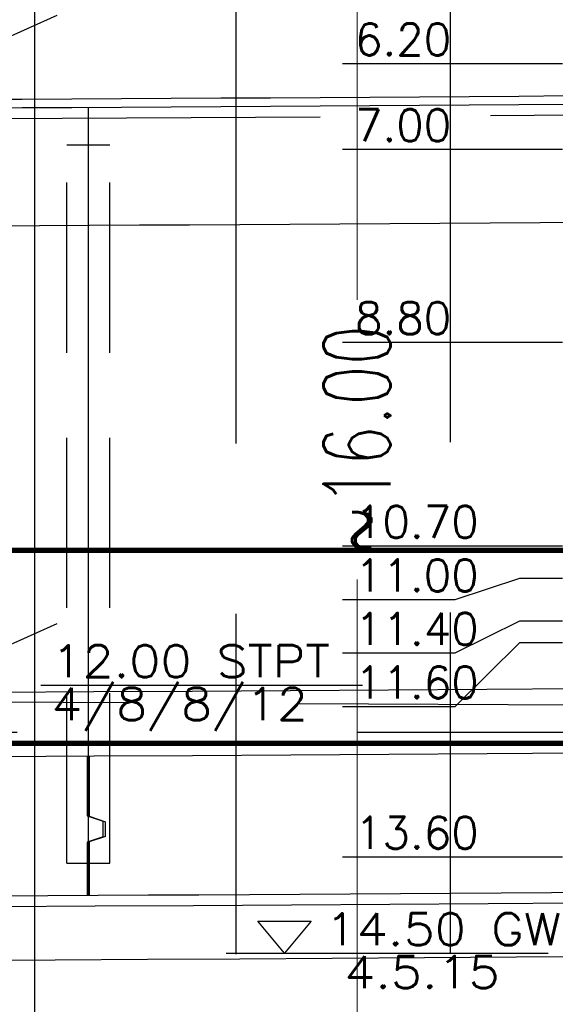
# Model space of a CAD drawing. Header units: metres. Extents: x 3458045 to 3462392, y 5482308 to 5484762.
# Tile 257 of 458: x 3460140 to 3460145, y 5483998 to 5484007. Entities that reach past the tile are written whole.
import ezdxf
from ezdxf.enums import TextEntityAlignment as Align

# ---------------------------------------------------------------- set-up
doc = ezdxf.new("R2010")
doc.units = ezdxf.units.M
doc.header["$PDMODE"] = 3
doc.header["$PDSIZE"] = 0.1
for name, pattern in [('AUSGEZOGEN', [2, 1, 1]), ('VERDECKT', [9.525, 6.35, -3.175]), ('VERDECKT2', [4.7625, 3.175, -1.5875])]:
    doc.linetypes.add(name, pattern=pattern)
doc.layers.get('0').update_dxf_attribs({"linetype": 'CONTINUOUS'})
doc.layers.get('DEFPOINTS').update_dxf_attribs({"linetype": 'CONTINUOUS'})
for name, color, linetype in [('BAUER_BK 2014', 1, 'CONTINUOUS'), ('SP_BAUGRUBE-ANKER', 211, 'AUSGEZOGEN'), ('SP_BAUGRUBE-TEXT', 210, 'AUSGEZOGEN'), ('SP_BAUGRUBE-UWB-Sohle', 1, 'AUSGEZOGEN'), ('SP_BAUGRUBE-VERBAU', 210, 'AUSGEZOGEN'), ('SP_FUGENBÄNDER', 2, 'AUSGEZOGEN'), ('SP_GRADIENTE', 3, 'CONTINUOUS'), ('SP_HW10', 170, 'VERDECKT'), ('SP_HW100', 170, 'VERDECKT'), ('SP_Tangentenband', 1, 'CONTINUOUS'), ('SP_Trogwand_L7+8', 2, 'CONTINUOUS'), ('SP_Tunneldecke_L7+8-Schnitt', 2, 'CONTINUOUS'), ('SP_Tunneldecke_L7+8-Verdeckt', 1, 'VERDECKT2'), ('SP_Tunneldecke_Schutzebeton', 1, 'CONTINUOUS'), ('SP_Tunnelsohle_L7+8-Schnitt', 2, 'CONTINUOUS'), ('SP_Tunnelsohle_Sauberkeitsschicht', 1, 'CONTINUOUS'), ('SP_Verbau', 212, 'CONTINUOUS')]:
    doc.layers.add(name, color=color, linetype=linetype)
doc.layers.add('SP_Höhenplan-Beschriftung-Linien', color=2, linetype='CONTINUOUS', lineweight=25)
doc.styles.add('ROMANS', font='ROMANS')
doc.styles.add('SP_F', font='romans.shx', dxfattribs={"width": 0.7, "bigfont": 'sp_f.shx'})
doc.dimstyles.new('SOFI25$0', dxfattribs={"dimtxt": 2.5, "dimasz": 0.25, "dimexe": 0.9, "dimexo": 0.625, "dimgap": 0.675, "dimtad": 1, "dimdec": 3, "dimrnd": 0.001, "dimzin": 1, "dimdsep": 46, "dimtxsty": 'SP_F', "dimblk1": 'SOF_BEMSTR1', "dimblk2": 'SOF_BEMSTR2', "dimsah": 1, "dimcen": 2.5, "dimse1": 1, "dimse2": 1, "dimclrd": 1, "dimclre": 1, "dimclrt": 1, "dimaunit": 2, "dimadec": 3, "dimazin": 0, "dimtfac": 1, "dimtdec": 3, "dimtmove": 0, "dimatfit": 3, "dimfxl": 1, "dimtolj": 1, "dimtzin": 0, "dimlwd": 0, "dimlwe": 0, "dimarcsym": 0})

# ---------------------------------------------------------------- blocks, each defined once
blk = doc.blocks.new('A$C288940E1')
at = {"layer": 'SP_Verbau'}
blk.add_line((0, 0), (-10.4038, -4.6916), dxfattribs=at)
blk = doc.blocks.new('SOF_BEMSTR1')
at = {"color": 0, "linetype": 'ByBlock', "lineweight": -2}
for p, q in [((0, 20), (0, -8.5)), ((3.535, 3.535), (-3.535, -3.535)), ((-5, 0), (5, 0))]:
    blk.add_line(p, q, dxfattribs=at)
blk = doc.blocks.new('SOF_BEMSTR2')
at = {"color": 0, "linetype": 'ByBlock', "lineweight": -2}
for p, q in [((0, -20), (0, 8.5)), ((3.535, 3.535), (-3.535, -3.535)), ((-5, 0), (5, 0))]:
    blk.add_line(p, q, dxfattribs=at)
blk = doc.blocks.new('*D311')
at = {"layer": 'DEFPOINTS', "color": 0, "linetype": 'AUSGEZOGEN', "transparency": 16777216}
for p in [(3460141.1887, 5484012.4967), (3460141.1887, 5483996.4655), (3460143.0642, 5483996.4655)]:
    blk.add_point(p, dxfattribs=at)
at = {"layer": 'SP_BAUGRUBE-TEXT', "color": 1, "linetype": 'AUSGEZOGEN', "lineweight": 0, "transparency": 16777216}
for p, q in [((3460143.0642, 5484012.4342), (3460143.0642, 5484004.1217)), ((3460143.0642, 5483996.528), (3460143.0642, 5484001.5134))]:
    blk.add_line(p, q, dxfattribs=at)
at = {"layer": 'SP_BAUGRUBE-TEXT', "color": 1, "linetype": 'AUSGEZOGEN', "lineweight": 0, "transparency": 16777216, "xscale": 0.0625, "yscale": 0.0625, "zscale": 0.0625}
for name, p, rotation in [('SOF_BEMSTR1', (3460143.0642, 5484012.4967), 90), ('SOF_BEMSTR2', (3460143.0642, 5483996.4655), 270)]:
    blk.add_blockref(name, p, dxfattribs=dict(at, rotation=rotation))
at = {"layer": 'SP_BAUGRUBE-TEXT', "color": 1, "linetype": 'AUSGEZOGEN', "transparency": 16777216, "insert": (3460143.0637, 5484002.8175), "char_height": 0.625, "attachment_point": 5, "rotation": 90, "style": 'SP_F'}
blk.add_mtext('\\A1;\\A1;~16.00', dxfattribs=at)

msp = doc.modelspace()

# ---------------------------------------------------------------- linework, layer by layer
at = {"layer": 'BAUER_BK 2014', "color": 7, "linetype": 'Continuous'}
for points in [[(3460142.9304, 5484006.3271), (3460143.9809, 5484006.3271), (3460144.5809, 5484006.3271), (3460144.9809, 5484006.3271)], [(3460142.9304, 5484005.5271), (3460143.9809, 5484005.5271), (3460144.5809, 5484005.5271), (3460144.9809, 5484005.5271)], [(3460142.9304, 5484003.7271), (3460143.9809, 5484003.7271), (3460144.5809, 5484003.7271), (3460144.9809, 5484003.7271)], [(3460142.9304, 5484001.8271), (3460143.9809, 5484001.8271), (3460144.5809, 5484001.8271), (3460144.9809, 5484001.8271)], [(3460142.9304, 5484001.3279), (3460143.9809, 5484001.3279), (3460144.5809, 5484001.5271), (3460144.9809, 5484001.5271)], [(3460142.9304, 5484000.8287), (3460143.9809, 5484000.8287), (3460144.5809, 5484001.1271), (3460144.9809, 5484001.1271)], [(3460142.9304, 5484000.3297), (3460143.9809, 5484000.3297), (3460144.5809, 5484000.9271), (3460144.9809, 5484000.9271)], [(3460140.1151, 5484000.5271), (3460143.1151, 5484000.5271)], [(3460142.9304, 5483998.9271), (3460143.9809, 5483998.9271), (3460144.5809, 5483998.9271), (3460144.9809, 5483998.9271)]]:
    msp.add_lwpolyline(points, dxfattribs=at)
at = {"layer": 'BAUER_BK 2014', "color": 1, "linetype": 'Continuous'}
for points in [[(3460142.3881, 5483998.0271), (3460142.1381, 5483998.3271), (3460142.6381, 5483998.3271), (3460142.3881, 5483998.0271)], [(3460141.8452, 5483998.0271), (3460144.8452, 5483998.0271)]]:
    msp.add_lwpolyline(points, dxfattribs=at)
at = {"layer": 'SP_BAUGRUBE-UWB-Sohle'}
for points in [[(3460024.5744, 5483998.4468), (3460120.4579, 5483997.9661, 0.014054), (3460230.5579, 5484000.5071)], [(3460024.5669, 5483996.9468), (3460120.4503, 5483996.4661, 0.014044), (3460230.5579, 5483999.0051)]]:
    msp.add_lwpolyline(points, format="xyb", dxfattribs=at)
at = {"layer": 'SP_BAUGRUBE-VERBAU'}
for p, q in [((3460140.0579, 5484013.6866), (3460140.0579, 5483990.7154)), ((3460141.9329, 5484013.6866), (3460141.9329, 5484005.9559)), ((3460143.9329, 5484012.1595), (3460143.9329, 5484005.9688))]:
    msp.add_line(p, q, dxfattribs=at)
at = {"layer": 'SP_BAUGRUBE-VERBAU', "linetype": 'VERDECKT2'}
for p, q in [((3460141.9329, 5484005.9559), (3460141.9329, 5483992.7257)), ((3460143.9329, 5484005.9688), (3460143.9329, 5483992.7385))]:
    msp.add_line(p, q, dxfattribs=at)
at = {"layer": 'SP_FUGENBÄNDER', "color": 1, "linetype": 'VERDECKT2', "ltscale": 0.5}
for p, q in [((3460140.3579, 5483998.8669), (3460140.3579, 5484005.5681)), ((3460140.7579, 5483998.8669), (3460140.7579, 5484005.5682))]:
    msp.add_line(p, q, dxfattribs=at)
at = {"layer": 'SP_FUGENBÄNDER'}
for points in [[(3460140.3579, 5484005.5681), (3460140.7579, 5484005.5682)], [(3460140.3579, 5483998.8681), (3460140.7579, 5483998.8681)]]:
    msp.add_lwpolyline(points, dxfattribs=at)
at = {"layer": 'SP_GRADIENTE'}
msp.add_lwpolyline([(3460003.0579, 5484001.0547), (3460120.4704, 5484000.4661, 0.014971), (3460237.5964, 5484003.3841), (3460290.2914, 5484006.2738, -0.006233), (3460339.7757, 5484008.3712), (3460355.6575, 5484008.8465, -0.009984), (3460395.4997, 5484009.2435), (3460406.594, 5484009.1325, -0.00508)], format="xyb", dxfattribs=at)
at = {"layer": 'SP_HW10', "lineweight": 30, "const_width": 0.05}
msp.add_lwpolyline([(3459990.95, 5483999.9867), (3460406.594, 5483999.9867)], dxfattribs=at)
at = {"layer": 'SP_HW100', "lineweight": 30, "const_width": 0.05}
msp.add_lwpolyline([(3459990.95, 5484001.7867), (3460406.594, 5484001.7867)], dxfattribs=at)
at = {"layer": 'SP_Höhenplan-Beschriftung-Linien', "color": 251, "linetype": 'VERDECKT'}
msp.add_line((3460406.594, 5484000.0871), (3459994.581, 5484000.0871), dxfattribs=at)
at = {"layer": 'SP_Tangentenband', "color": 7, "linetype": 'VERDECKT2'}
msp.add_lwpolyline([(3460237.5964, 5484003.3841), (3460179.0334, 5484000.1725), (3460120.4704, 5484000.4661)], dxfattribs=at)
at = {"layer": 'SP_Trogwand_L7+8', "color": 2}
msp.add_line((3460140.5579, 5484004.8182), (3460140.5579, 5483999.8681), dxfattribs=at)
at = {"layer": 'SP_Tunneldecke_L7+8-Schnitt'}
msp.add_line((3460140.5579, 5484005.9182), (3460140.5579, 5484004.8182), dxfattribs=at)
for points in [[(3460026.6902, 5484006.3863), (3460120.4977, 5484005.916, 0.007592), (3460179.7516, 5484006.5176, 0.007592)], [(3460025.2627, 5484005.2934), (3460120.4922, 5484004.816, 0.007652), (3460180.2516, 5484005.4299, 0.007652)]]:
    msp.add_lwpolyline(points, format="xyb", dxfattribs=at)
at = {"layer": 'SP_Tunneldecke_L7+8-Verdeckt'}
msp.add_lwpolyline([(3460026.6902, 5484006.2863), (3460120.4972, 5484005.816, 0.007591), (3460179.7516, 5484006.4175, 0.007591)], format="xyb", dxfattribs=at)
at = {"layer": 'SP_Tunneldecke_Schutzebeton'}
msp.add_lwpolyline([(3460026.6362, 5484006.4665), (3460120.4981, 5484005.996, 0.007592), (3460179.7516, 5484006.5976, 0.007592)], format="xyb", dxfattribs=at)
at = {"layer": 'SP_Tunnelsohle_L7+8-Schnitt', "color": 1}
for p, q in [((3460140.5479, 5483999.8681), (3460140.5479, 5483999.3081)), ((3460140.5679, 5483999.8682), (3460140.5679, 5483999.3048)), ((3460140.5479, 5483999.3081), (3460140.6979, 5483999.2581)), ((3460140.5679, 5483999.3048), (3460140.7179, 5483999.2548)), ((3460140.6979, 5483999.1148), (3460140.6979, 5483999.2581)), ((3460140.7179, 5483999.1181), (3460140.7179, 5483999.2548)), ((3460140.6979, 5483999.1148), (3460140.5479, 5483999.0648)), ((3460140.7179, 5483999.1181), (3460140.5679, 5483999.0681)), ((3460140.5479, 5483999.0648), (3460140.5479, 5483998.5681)), ((3460140.5679, 5483999.0681), (3460140.5679, 5483998.5681))]:
    msp.add_line(p, q, dxfattribs=at)
at = {"layer": 'SP_Tunnelsohle_L7+8-Schnitt'}
msp.add_line((3460140.5579, 5483999.8681), (3460140.5579, 5483998.5681), dxfattribs=at)
for points in [[(3460022.8279, 5484000.3556), (3460120.4674, 5483999.8661, 0.014971), (3460237.6293, 5484002.785), (3460290.3243, 5484005.6747, -0.00255), (3460310.5579, 5484006.6817)], [(3460024.6769, 5483999.0463), (3460120.4609, 5483998.5661, 0.007671), (3460180.5579, 5483999.1857)]]:
    msp.add_lwpolyline(points, format="xyb", dxfattribs=at)
at = {"layer": 'SP_Tunnelsohle_Sauberkeitsschicht'}
msp.add_lwpolyline([(3460024.5769, 5483998.9468), (3460120.4604, 5483998.4661, 0.014971), (3460237.7061, 5484001.3871), (3460290.4009, 5484004.2768, -0.002542), (3460310.5579, 5484005.2803)], format="xyb", dxfattribs=at)

# ---------------------------------------------------------------- block references
at = {"layer": 'SP_BAUGRUBE-ANKER', "xscale": 1.772319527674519, "yscale": 1.772319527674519, "zscale": 1.772319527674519}
for p in [(3460140.2648, 5484006.7749), (3460140.2648, 5484001.1011)]:
    msp.add_blockref('A$C288940E1', p, dxfattribs=at)

# ---------------------------------------------------------------- texts
at = {"layer": 'BAUER_BK 2014', "color": 7, "style": 'ROMANS'}
for s, p in [('6.20', (3460143.0451, 5484006.4019)), ('7.00', (3460143.0451, 5484005.6019)), ('8.80', (3460143.0451, 5484003.8019)), ('10.70', (3460143.0451, 5484001.9019)), ('11.00', (3460143.0451, 5484001.4027)), ('11.40', (3460143.0451, 5484000.9035)), ('11.60', (3460143.0451, 5484000.4045)), ('13.60', (3460143.0451, 5483999.0019))]:
    msp.add_text(s, height=0.29916, dxfattribs=at).set_placement(p)
for s, height, width, p, p2 in [('12.00 STPT ', 0.299156, 0.969602, (3460140.2151, 5484000.6019), (3460143.0467, 5484000.6019)), ('4/8/8/12 ', 0.29916, 0.983598, (3460140.2151, 5484000.2027), (3460142.8353, 5484000.2027))]:
    msp.add_text(s, height=height, dxfattribs=dict(at, width=width)).set_placement(p, p2, align=Align.FIT)
at = {"layer": 'BAUER_BK 2014', "color": 1, "style": 'ROMANS'}
for s, width, p, p2 in [('14.50 GW ', 0.965679, (3460142.7682, 5483998.1019), (3460145.2031, 5483998.1019)), ('4.5.15 ', 0.975269, (3460142.9452, 5483997.7027), (3460144.6262, 5483997.7027))]:
    msp.add_text(s, height=0.29916, dxfattribs=dict(at, width=width)).set_placement(p, p2, align=Align.FIT)

# ---------------------------------------------------------------- dimensions: what is measured, and where the dimension line sits
at = {"layer": 'SP_BAUGRUBE-TEXT', "linetype": 'AUSGEZOGEN'}
dim = msp.add_linear_dim(base=(3460143.0642, 5483996.4655), p1=(3460141.1887, 5484012.4967), p2=(3460141.1887, 5483996.4655), angle=270, text='\\A1;~16.00', dimstyle='SOFI25$0', dxfattribs=at)
dim.commit()
dim.dimension.update_dxf_attribs({"geometry": '*D311', "text_midpoint": (3460143.0637, 5484002.8175), "dimtype": 160})

doc.saveas('drawing.dxf')
